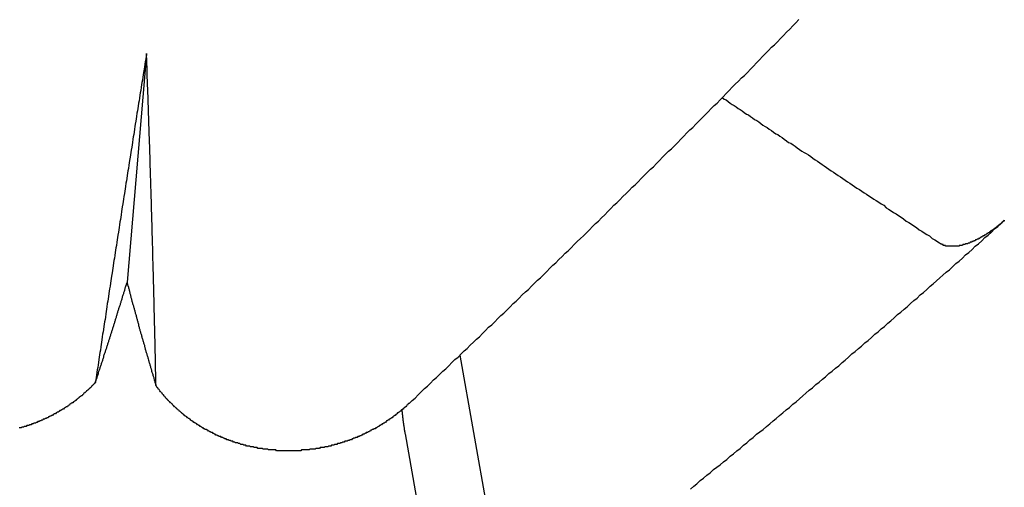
# Model space of a CAD drawing. Extents: x 1107 to 4046, y 937 to 3355.
# Tile 478 of 656: x 2210.281 to 2211.533, y 2652.162 to 2652.756. Entities that reach past the tile are written whole.
import ezdxf

# ---------------------------------------------------------------- set-up
doc = ezdxf.new("R2010")
doc.units = 0
doc.layers.add('KF_VIDA_L___C_REAR', color=7, linetype='CONTINUOUS')

# ---------------------------------------------------------------- blocks, each defined once
blk = doc.blocks.new('KF_VIDA_L___C_REAR')
at = {"layer": 'KF_VIDA_L___C_REAR'}
for p, q in [((23.463063, 963.499556), (23.438311, 963.209102)), ((23.942642, 962.659349), (23.86168, 963.116702)), ((23.917812, 962.306751), (23.792172, 963.016499))]:
    blk.add_line(p, q, dxfattribs=at)
for points in [[(23.7969, 963.055, 0), (23.8008, 963.059, 0), (23.8047, 963.062, 0), (23.8086, 963.066, 0), (23.8125, 963.07, 0), (23.8164, 963.074, 0), (23.8202, 963.077, 0), (23.8241, 963.081, 0), (23.828, 963.085, 0), (23.8319, 963.088, 0), (23.8358, 963.092, 0), (23.8397, 963.096, 0), (23.8436, 963.099, 0), (23.8475, 963.103, 0), (23.8514, 963.107, 0), (23.8553, 963.111, 0), (23.8592, 963.114, 0), (23.8631, 963.118, 0), (23.867, 963.122, 0), (23.8709, 963.125, 0), (23.8748, 963.129, 0), (23.8787, 963.133, 0), (23.8826, 963.137, 0), (23.8865, 963.14, 0), (23.8903, 963.144, 0), (23.8942, 963.148, 0), (23.8981, 963.152, 0), (23.902, 963.155, 0), (23.9059, 963.159, 0), (23.9098, 963.163, 0), (23.9137, 963.167, 0), (23.9176, 963.17, 0), (23.9215, 963.174, 0), (23.9254, 963.178, 0), (23.9292, 963.182, 0), (23.9331, 963.185, 0), (23.937, 963.189, 0), (23.9409, 963.193, 0), (23.9448, 963.197, 0), (23.9487, 963.2, 0), (23.9526, 963.204, 0), (23.9564, 963.208, 0), (23.9603, 963.212, 0), (23.9642, 963.215, 0), (23.9681, 963.219, 0), (23.972, 963.223, 0), (23.9759, 963.227, 0), (23.9798, 963.231, 0), (23.9836, 963.234, 0), (23.9875, 963.238, 0), (23.9914, 963.242, 0), (23.9953, 963.246, 0), (23.9992, 963.249, 0), (24.003, 963.253, 0), (24.0069, 963.257, 0), (24.0108, 963.261, 0), (24.0147, 963.265, 0), (24.0186, 963.268, 0), (24.0224, 963.272, 0), (24.0263, 963.276, 0), (24.0302, 963.28, 0), (24.0341, 963.284, 0), (24.0379, 963.287, 0), (24.0418, 963.291, 0), (24.0457, 963.295, 0), (24.0496, 963.299, 0), (24.0534, 963.303, 0), (24.0573, 963.307, 0), (24.0612, 963.31, 0), (24.0651, 963.314, 0), (24.0689, 963.318, 0), (24.0728, 963.322, 0), (24.0767, 963.326, 0), (24.0805, 963.33, 0), (24.0844, 963.333, 0), (24.0883, 963.337, 0), (24.0921, 963.341, 0), (24.096, 963.345, 0), (24.0999, 963.349, 0), (24.1037, 963.353, 0), (24.1076, 963.356, 0), (24.1115, 963.36, 0), (24.1153, 963.364, 0), (24.1192, 963.368, 0), (24.1231, 963.372, 0), (24.1269, 963.376, 0), (24.1308, 963.379, 0), (24.1347, 963.383, 0), (24.1385, 963.387, 0), (24.1424, 963.391, 0), (24.1462, 963.395, 0), (24.1501, 963.399, 0), (24.154, 963.403, 0), (24.1578, 963.406, 0), (24.1617, 963.41, 0), (24.1655, 963.414, 0), (24.1694, 963.418, 0), (24.1732, 963.422, 0), (24.1771, 963.426, 0), (24.1809, 963.43, 0), (24.1848, 963.434, 0), (24.1886, 963.437, 0), (24.1925, 963.441, 0), (24.1963, 963.445, 0), (24.2002, 963.449, 0), (24.204, 963.453, 0), (24.2079, 963.457, 0), (24.2117, 963.461, 0), (24.2156, 963.465, 0), (24.2194, 963.469, 0), (24.2233, 963.472, 0), (24.2271, 963.476, 0), (24.231, 963.48, 0), (24.2348, 963.484, 0), (24.2387, 963.488, 0), (24.2425, 963.492, 0), (24.2463, 963.496, 0), (24.2502, 963.5, 0), (24.254, 963.504, 0), (24.2579, 963.508, 0), (24.2617, 963.511, 0), (24.2655, 963.515, 0), (24.2694, 963.519, 0), (24.2732, 963.523, 0), (24.277, 963.527, 0), (24.2809, 963.531, 0), (24.2847, 963.535, 0), (24.2885, 963.539, 0), (24.2924, 963.543, 0)], [(23.4631, 963.5, 0), (23.4625, 963.496, 0), (23.462, 963.493, 0), (23.4615, 963.49, 0), (23.4609, 963.486, 0), (23.4604, 963.483, 0), (23.4599, 963.48, 0), (23.4594, 963.476, 0), (23.4588, 963.473, 0), (23.4583, 963.47, 0), (23.4578, 963.466, 0), (23.4572, 963.463, 0), (23.4567, 963.46, 0), (23.4562, 963.457, 0), (23.4557, 963.453, 0), (23.4551, 963.45, 0), (23.4546, 963.447, 0), (23.4541, 963.443, 0), (23.4536, 963.44, 0), (23.453, 963.437, 0), (23.4525, 963.433, 0), (23.452, 963.43, 0), (23.4515, 963.427, 0), (23.4509, 963.424, 0), (23.4504, 963.42, 0), (23.4499, 963.417, 0), (23.4494, 963.414, 0), (23.4488, 963.41, 0), (23.4483, 963.407, 0), (23.4478, 963.404, 0), (23.4473, 963.4, 0), (23.4468, 963.397, 0), (23.4462, 963.394, 0), (23.4457, 963.391, 0), (23.4452, 963.387, 0), (23.4447, 963.384, 0), (23.4442, 963.381, 0), (23.4436, 963.377, 0), (23.4431, 963.374, 0), (23.4426, 963.371, 0), (23.4421, 963.368, 0), (23.4416, 963.364, 0), (23.4411, 963.361, 0), (23.4405, 963.358, 0), (23.44, 963.354, 0), (23.4395, 963.351, 0), (23.439, 963.348, 0), (23.4385, 963.345, 0), (23.438, 963.341, 0), (23.4375, 963.338, 0), (23.4369, 963.335, 0), (23.4364, 963.331, 0), (23.4359, 963.328, 0), (23.4354, 963.325, 0), (23.4349, 963.322, 0), (23.4344, 963.318, 0), (23.4339, 963.315, 0), (23.4334, 963.312, 0), (23.4328, 963.309, 0), (23.4323, 963.305, 0), (23.4318, 963.302, 0), (23.4313, 963.299, 0), (23.4308, 963.295, 0), (23.4303, 963.292, 0), (23.4298, 963.289, 0), (23.4293, 963.286, 0), (23.4288, 963.282, 0), (23.4283, 963.279, 0), (23.4278, 963.276, 0), (23.4273, 963.273, 0), (23.4267, 963.269, 0), (23.4262, 963.266, 0), (23.4257, 963.263, 0), (23.4252, 963.26, 0), (23.4247, 963.256, 0), (23.4242, 963.253, 0), (23.4237, 963.25, 0), (23.4232, 963.247, 0), (23.4227, 963.243, 0), (23.4222, 963.24, 0), (23.4217, 963.237, 0), (23.4212, 963.234, 0), (23.4207, 963.23, 0), (23.4202, 963.227, 0), (23.4197, 963.224, 0), (23.4192, 963.221, 0), (23.4187, 963.217, 0), (23.4182, 963.214, 0), (23.4177, 963.211, 0), (23.4172, 963.208, 0), (23.4167, 963.204, 0), (23.4162, 963.201, 0), (23.4157, 963.198, 0), (23.4152, 963.195, 0), (23.4147, 963.191, 0), (23.4142, 963.188, 0), (23.4137, 963.185, 0), (23.4132, 963.182, 0), (23.4127, 963.178, 0), (23.4122, 963.175, 0), (23.4117, 963.172, 0), (23.4113, 963.169, 0), (23.4108, 963.165, 0), (23.4103, 963.162, 0), (23.4098, 963.159, 0), (23.4093, 963.156, 0), (23.4088, 963.153, 0), (23.4083, 963.149, 0), (23.4078, 963.146, 0), (23.4073, 963.143, 0), (23.4068, 963.14, 0), (23.4063, 963.136, 0), (23.4058, 963.133, 0), (23.4054, 963.13, 0), (23.4049, 963.127, 0), (23.4044, 963.123, 0), (23.4039, 963.12, 0), (23.4034, 963.117, 0), (23.4029, 963.114, 0), (23.4024, 963.111, 0), (23.4019, 963.107, 0), (23.4015, 963.104, 0), (23.401, 963.101, 0), (23.4005, 963.098, 0), (23.4, 963.095, 0), (23.3995, 963.091, 0), (23.399, 963.088, 0), (23.3985, 963.085, 0), (23.3981, 963.082, 0)], [(23.4751, 963.078, 0), (23.4751, 963.081, 0), (23.475, 963.084, 0), (23.4749, 963.087, 0), (23.4749, 963.091, 0), (23.4748, 963.094, 0), (23.4747, 963.097, 0), (23.4746, 963.1, 0), (23.4746, 963.104, 0), (23.4745, 963.107, 0), (23.4744, 963.11, 0), (23.4744, 963.113, 0), (23.4743, 963.117, 0), (23.4742, 963.12, 0), (23.4741, 963.123, 0), (23.4741, 963.126, 0), (23.474, 963.13, 0), (23.4739, 963.133, 0), (23.4739, 963.136, 0), (23.4738, 963.139, 0), (23.4737, 963.143, 0), (23.4736, 963.146, 0), (23.4736, 963.149, 0), (23.4735, 963.152, 0), (23.4734, 963.156, 0), (23.4733, 963.159, 0), (23.4732, 963.162, 0), (23.4732, 963.165, 0), (23.4731, 963.169, 0), (23.473, 963.172, 0), (23.4729, 963.175, 0), (23.4728, 963.179, 0), (23.4728, 963.182, 0), (23.4727, 963.185, 0), (23.4726, 963.188, 0), (23.4725, 963.192, 0), (23.4724, 963.195, 0), (23.4724, 963.198, 0), (23.4723, 963.201, 0), (23.4722, 963.205, 0), (23.4721, 963.208, 0), (23.472, 963.211, 0), (23.4719, 963.215, 0), (23.4719, 963.218, 0), (23.4718, 963.221, 0), (23.4717, 963.224, 0), (23.4716, 963.228, 0), (23.4715, 963.231, 0), (23.4714, 963.234, 0), (23.4713, 963.238, 0), (23.4713, 963.241, 0), (23.4712, 963.244, 0), (23.4711, 963.247, 0), (23.471, 963.251, 0), (23.4709, 963.254, 0), (23.4708, 963.257, 0), (23.4707, 963.261, 0), (23.4706, 963.264, 0), (23.4705, 963.267, 0), (23.4704, 963.27, 0), (23.4703, 963.274, 0), (23.4703, 963.277, 0), (23.4702, 963.28, 0), (23.4701, 963.284, 0), (23.47, 963.287, 0), (23.4699, 963.29, 0), (23.4698, 963.293, 0), (23.4697, 963.297, 0), (23.4696, 963.3, 0), (23.4695, 963.303, 0), (23.4694, 963.307, 0), (23.4693, 963.31, 0), (23.4692, 963.313, 0), (23.4691, 963.317, 0), (23.469, 963.32, 0), (23.4689, 963.323, 0), (23.4688, 963.326, 0), (23.4687, 963.33, 0), (23.4686, 963.333, 0), (23.4685, 963.336, 0), (23.4684, 963.34, 0), (23.4683, 963.343, 0), (23.4682, 963.346, 0), (23.4681, 963.35, 0), (23.468, 963.353, 0), (23.4679, 963.356, 0), (23.4678, 963.36, 0), (23.4677, 963.363, 0), (23.4676, 963.366, 0), (23.4675, 963.37, 0), (23.4674, 963.373, 0), (23.4673, 963.376, 0), (23.4672, 963.38, 0), (23.4671, 963.383, 0), (23.467, 963.386, 0), (23.4668, 963.389, 0), (23.4667, 963.393, 0), (23.4666, 963.396, 0), (23.4665, 963.399, 0), (23.4664, 963.403, 0), (23.4663, 963.406, 0), (23.4662, 963.409, 0), (23.4661, 963.413, 0), (23.466, 963.416, 0), (23.4659, 963.419, 0), (23.4657, 963.423, 0), (23.4656, 963.426, 0), (23.4655, 963.429, 0), (23.4654, 963.433, 0), (23.4653, 963.436, 0), (23.4652, 963.439, 0), (23.4651, 963.443, 0), (23.465, 963.446, 0), (23.4648, 963.449, 0), (23.4647, 963.453, 0), (23.4646, 963.456, 0), (23.4645, 963.459, 0), (23.4644, 963.463, 0), (23.4643, 963.466, 0), (23.4641, 963.469, 0), (23.464, 963.473, 0), (23.4639, 963.476, 0), (23.4638, 963.479, 0), (23.4637, 963.483, 0), (23.4635, 963.486, 0), (23.4634, 963.49, 0), (23.4633, 963.493, 0), (23.4632, 963.496, 0), (23.4631, 963.5, 0)], [(24.1951, 963.444, 0), (24.1976, 963.442, 0), (24.2001, 963.441, 0), (24.2026, 963.439, 0), (24.2052, 963.437, 0), (24.2077, 963.435, 0), (24.2103, 963.434, 0), (24.2129, 963.432, 0), (24.2154, 963.43, 0), (24.218, 963.429, 0), (24.2206, 963.427, 0), (24.2232, 963.425, 0), (24.2258, 963.423, 0), (24.2284, 963.422, 0), (24.231, 963.42, 0), (24.2337, 963.418, 0), (24.2363, 963.416, 0), (24.2389, 963.415, 0), (24.2416, 963.413, 0), (24.2442, 963.411, 0), (24.2469, 963.409, 0), (24.2496, 963.407, 0), (24.2523, 963.406, 0), (24.255, 963.404, 0), (24.2577, 963.402, 0), (24.2604, 963.4, 0), (24.2631, 963.398, 0), (24.2658, 963.397, 0), (24.2685, 963.395, 0), (24.2713, 963.393, 0), (24.274, 963.391, 0), (24.2768, 963.389, 0), (24.2795, 963.387, 0), (24.2823, 963.386, 0), (24.2851, 963.384, 0), (24.2879, 963.382, 0), (24.2906, 963.38, 0), (24.2935, 963.378, 0), (24.2963, 963.376, 0), (24.2991, 963.374, 0), (24.3019, 963.373, 0), (24.3048, 963.371, 0), (24.3076, 963.369, 0), (24.3105, 963.367, 0), (24.3133, 963.365, 0), (24.3162, 963.363, 0), (24.3191, 963.361, 0), (24.322, 963.359, 0), (24.3249, 963.357, 0), (24.3278, 963.355, 0), (24.3307, 963.353, 0), (24.3336, 963.351, 0), (24.3366, 963.349, 0), (24.3395, 963.347, 0), (24.3425, 963.345, 0), (24.3454, 963.343, 0), (24.3484, 963.341, 0), (24.3514, 963.339, 0), (24.3544, 963.337, 0), (24.3574, 963.335, 0), (24.3604, 963.333, 0), (24.3634, 963.331, 0), (24.3664, 963.329, 0), (24.3695, 963.327, 0), (24.3725, 963.325, 0), (24.3756, 963.323, 0), (24.3786, 963.321, 0), (24.3817, 963.319, 0), (24.3848, 963.317, 0), (24.3879, 963.315, 0), (24.391, 963.313, 0), (24.3941, 963.311, 0), (24.3972, 963.309, 0), (24.4004, 963.307, 0), (24.4035, 963.304, 0), (24.4067, 963.302, 0), (24.4099, 963.3, 0), (24.413, 963.298, 0), (24.4162, 963.296, 0), (24.4194, 963.294, 0), (24.4226, 963.292, 0), (24.4258, 963.29, 0), (24.4291, 963.287, 0), (24.4323, 963.285, 0), (24.4356, 963.283, 0), (24.4388, 963.281, 0), (24.4421, 963.279, 0), (24.4454, 963.276, 0), (24.4487, 963.274, 0), (24.452, 963.272, 0), (24.4553, 963.27, 0), (24.4586, 963.268, 0), (24.462, 963.265, 0), (24.4653, 963.263, 0), (24.4687, 963.261, 0), (24.472, 963.259, 0)], [(24.1546, 962.946, 0), (24.1588, 962.95, 0), (24.163, 962.953, 0), (24.1672, 962.957, 0), (24.1715, 962.96, 0), (24.1757, 962.964, 0), (24.1799, 962.967, 0), (24.1841, 962.971, 0), (24.1883, 962.974, 0), (24.1925, 962.977, 0), (24.1967, 962.981, 0), (24.2009, 962.984, 0), (24.2052, 962.988, 0), (24.2094, 962.991, 0), (24.2136, 962.995, 0), (24.2178, 962.998, 0), (24.222, 963.002, 0), (24.2262, 963.005, 0), (24.2304, 963.009, 0), (24.2346, 963.012, 0), (24.2388, 963.016, 0), (24.243, 963.019, 0), (24.2472, 963.022, 0), (24.2514, 963.026, 0), (24.2555, 963.029, 0), (24.2597, 963.033, 0), (24.2639, 963.036, 0), (24.2681, 963.04, 0), (24.2723, 963.043, 0), (24.2765, 963.047, 0), (24.2807, 963.05, 0), (24.2849, 963.054, 0), (24.289, 963.057, 0), (24.2932, 963.061, 0), (24.2974, 963.065, 0), (24.3016, 963.068, 0), (24.3058, 963.072, 0), (24.3099, 963.075, 0), (24.3141, 963.079, 0), (24.3183, 963.082, 0), (24.3225, 963.086, 0), (24.3266, 963.089, 0), (24.3308, 963.093, 0), (24.335, 963.096, 0), (24.3391, 963.1, 0), (24.3433, 963.103, 0), (24.3475, 963.107, 0), (24.3516, 963.11, 0), (24.3558, 963.114, 0), (24.3599, 963.118, 0), (24.3641, 963.121, 0), (24.3682, 963.125, 0), (24.3724, 963.128, 0), (24.3766, 963.132, 0), (24.3807, 963.135, 0), (24.3849, 963.139, 0), (24.389, 963.143, 0), (24.3932, 963.146, 0), (24.3973, 963.15, 0), (24.4014, 963.153, 0), (24.4056, 963.157, 0), (24.4097, 963.16, 0), (24.4139, 963.164, 0), (24.418, 963.168, 0), (24.4222, 963.171, 0), (24.4263, 963.175, 0), (24.4304, 963.178, 0), (24.4346, 963.182, 0), (24.4387, 963.186, 0), (24.4428, 963.189, 0), (24.4469, 963.193, 0), (24.4511, 963.196, 0), (24.4552, 963.2, 0), (24.4593, 963.204, 0), (24.4634, 963.207, 0), (24.4676, 963.211, 0), (24.4717, 963.215, 0), (24.4758, 963.218, 0), (24.4799, 963.222, 0), (24.484, 963.225, 0), (24.4882, 963.229, 0), (24.4923, 963.233, 0), (24.4964, 963.236, 0), (24.5005, 963.24, 0), (24.5046, 963.244, 0), (24.5087, 963.247, 0), (24.5128, 963.251, 0), (24.5169, 963.255, 0), (24.521, 963.258, 0), (24.5251, 963.262, 0), (24.5292, 963.266, 0), (24.5333, 963.269, 0), (24.5374, 963.273, 0), (24.5415, 963.277, 0), (24.5456, 963.28, 0), (24.5497, 963.284, 0), (24.5538, 963.288, 0)], [(24.5538, 963.288, 0), (24.5535, 963.287, 0), (24.5532, 963.287, 0), (24.5529, 963.287, 0), (24.5526, 963.287, 0), (24.5523, 963.286, 0), (24.5521, 963.286, 0), (24.5518, 963.286, 0), (24.5515, 963.286, 0), (24.5512, 963.285, 0), (24.5509, 963.285, 0), (24.5506, 963.285, 0), (24.5503, 963.285, 0), (24.55, 963.284, 0), (24.5497, 963.284, 0), (24.5495, 963.284, 0), (24.5492, 963.284, 0), (24.5489, 963.283, 0), (24.5486, 963.283, 0), (24.5483, 963.283, 0), (24.548, 963.283, 0), (24.5477, 963.282, 0), (24.5474, 963.282, 0), (24.5471, 963.282, 0), (24.5468, 963.282, 0), (24.5465, 963.281, 0), (24.5462, 963.281, 0), (24.5459, 963.281, 0), (24.5456, 963.281, 0), (24.5453, 963.28, 0), (24.545, 963.28, 0), (24.5448, 963.28, 0), (24.5445, 963.28, 0), (24.5442, 963.28, 0), (24.5439, 963.279, 0), (24.5436, 963.279, 0), (24.5433, 963.279, 0), (24.543, 963.279, 0), (24.5427, 963.278, 0), (24.5424, 963.278, 0), (24.5421, 963.278, 0), (24.5418, 963.278, 0), (24.5415, 963.277, 0), (24.5412, 963.277, 0), (24.5409, 963.277, 0), (24.5406, 963.277, 0), (24.5403, 963.277, 0), (24.5401, 963.276, 0), (24.5398, 963.276, 0), (24.5395, 963.276, 0), (24.5392, 963.276, 0), (24.5389, 963.276, 0), (24.5386, 963.275, 0), (24.5383, 963.275, 0), (24.538, 963.275, 0), (24.5377, 963.275, 0), (24.5375, 963.275, 0), (24.5372, 963.274, 0), (24.5369, 963.274, 0), (24.5366, 963.274, 0), (24.5363, 963.274, 0), (24.536, 963.274, 0), (24.5358, 963.273, 0), (24.5355, 963.273, 0), (24.5352, 963.273, 0), (24.5349, 963.273, 0), (24.5347, 963.273, 0), (24.5344, 963.272, 0), (24.5341, 963.272, 0), (24.5338, 963.272, 0), (24.5335, 963.272, 0), (24.5332, 963.272, 0), (24.533, 963.271, 0), (24.5327, 963.271, 0), (24.5324, 963.271, 0), (24.5321, 963.271, 0), (24.5318, 963.271, 0), (24.5315, 963.271, 0), (24.5312, 963.27, 0), (24.5309, 963.27, 0), (24.5306, 963.27, 0), (24.5303, 963.27, 0), (24.5301, 963.27, 0), (24.5298, 963.269, 0), (24.5295, 963.269, 0), (24.5292, 963.269, 0), (24.5289, 963.269, 0), (24.5286, 963.269, 0), (24.5283, 963.269, 0), (24.528, 963.268, 0), (24.5277, 963.268, 0), (24.5274, 963.268, 0), (24.5271, 963.268, 0), (24.5268, 963.268, 0), (24.5265, 963.268, 0), (24.5262, 963.267, 0), (24.5259, 963.267, 0), (24.5256, 963.267, 0), (24.5253, 963.267, 0), (24.525, 963.267, 0), (24.5247, 963.267, 0), (24.5244, 963.266, 0), (24.5241, 963.266, 0), (24.5238, 963.266, 0), (24.5235, 963.266, 0), (24.5232, 963.266, 0), (24.5229, 963.266, 0), (24.5226, 963.265, 0), (24.5223, 963.265, 0), (24.522, 963.265, 0), (24.5217, 963.265, 0), (24.5214, 963.265, 0), (24.5211, 963.265, 0), (24.5208, 963.264, 0), (24.5205, 963.264, 0), (24.5202, 963.264, 0), (24.5199, 963.264, 0), (24.5196, 963.264, 0), (24.5193, 963.264, 0), (24.519, 963.263, 0), (24.5187, 963.263, 0), (24.5184, 963.263, 0), (24.5181, 963.263, 0), (24.5178, 963.263, 0), (24.5175, 963.263, 0), (24.5172, 963.263, 0), (24.5169, 963.262, 0), (24.5166, 963.262, 0), (24.5163, 963.262, 0), (24.516, 963.262, 0), (24.5157, 963.262, 0), (24.5154, 963.262, 0), (24.5152, 963.262, 0), (24.5149, 963.262, 0), (24.5146, 963.261, 0), (24.5143, 963.261, 0), (24.514, 963.261, 0), (24.5137, 963.261, 0), (24.5134, 963.261, 0), (24.5131, 963.261, 0), (24.5129, 963.261, 0), (24.5126, 963.261, 0), (24.5123, 963.26, 0), (24.512, 963.26, 0), (24.5117, 963.26, 0), (24.5115, 963.26, 0), (24.5112, 963.26, 0), (24.5109, 963.26, 0), (24.5106, 963.26, 0), (24.5104, 963.26, 0), (24.5101, 963.259, 0), (24.5098, 963.259, 0), (24.5096, 963.259, 0), (24.5093, 963.259, 0), (24.509, 963.259, 0), (24.5088, 963.259, 0), (24.5085, 963.259, 0), (24.5082, 963.259, 0), (24.508, 963.259, 0), (24.5077, 963.259, 0), (24.5074, 963.258, 0), (24.5072, 963.258, 0), (24.5069, 963.258, 0), (24.5066, 963.258, 0), (24.5064, 963.258, 0), (24.5061, 963.258, 0), (24.5058, 963.258, 0), (24.5056, 963.258, 0), (24.5053, 963.258, 0), (24.505, 963.258, 0), (24.5048, 963.258, 0), (24.5045, 963.258, 0), (24.5042, 963.257, 0), (24.504, 963.257, 0), (24.5037, 963.257, 0), (24.5034, 963.257, 0), (24.5031, 963.257, 0), (24.5029, 963.257, 0), (24.5026, 963.257, 0), (24.5023, 963.257, 0), (24.5021, 963.257, 0), (24.5018, 963.257, 0), (24.5015, 963.257, 0), (24.5013, 963.257, 0), (24.501, 963.257, 0), (24.5007, 963.256, 0), (24.5004, 963.256, 0), (24.5002, 963.256, 0), (24.4999, 963.256, 0), (24.4996, 963.256, 0), (24.4994, 963.256, 0), (24.4991, 963.256, 0), (24.4988, 963.256, 0), (24.4986, 963.256, 0), (24.4983, 963.256, 0), (24.498, 963.256, 0), (24.4978, 963.256, 0), (24.4975, 963.256, 0), (24.4973, 963.256, 0), (24.497, 963.256, 0), (24.4967, 963.256, 0), (24.4965, 963.256, 0), (24.4962, 963.255, 0), (24.4959, 963.255, 0), (24.4957, 963.255, 0), (24.4954, 963.255, 0), (24.4952, 963.255, 0), (24.4949, 963.255, 0), (24.4946, 963.255, 0), (24.4944, 963.255, 0), (24.4941, 963.255, 0), (24.4939, 963.255, 0), (24.4936, 963.255, 0), (24.4934, 963.255, 0), (24.4931, 963.255, 0), (24.4929, 963.255, 0), (24.4926, 963.255, 0), (24.4924, 963.255, 0), (24.4921, 963.255, 0), (24.4919, 963.255, 0), (24.4916, 963.255, 0), (24.4914, 963.255, 0), (24.4911, 963.255, 0), (24.4909, 963.255, 0), (24.4907, 963.255, 0), (24.4904, 963.255, 0), (24.4902, 963.255, 0), (24.4899, 963.255, 0), (24.4897, 963.255, 0), (24.4895, 963.255, 0), (24.4892, 963.255, 0), (24.489, 963.255, 0), (24.4888, 963.255, 0), (24.4885, 963.255, 0), (24.4883, 963.255, 0), (24.4881, 963.255, 0), (24.4879, 963.255, 0), (24.4876, 963.255, 0), (24.4874, 963.255, 0), (24.4872, 963.255, 0), (24.487, 963.255, 0), (24.4868, 963.255, 0), (24.4865, 963.255, 0), (24.4863, 963.255, 0), (24.4861, 963.255, 0), (24.4859, 963.255, 0), (24.4857, 963.255, 0), (24.4855, 963.255, 0), (24.4853, 963.255, 0), (24.4851, 963.255, 0), (24.4849, 963.255, 0), (24.4847, 963.255, 0), (24.4844, 963.255, 0), (24.4842, 963.255, 0), (24.484, 963.255, 0), (24.4838, 963.255, 0), (24.4836, 963.255, 0), (24.4834, 963.255, 0), (24.4832, 963.255, 0), (24.483, 963.255, 0), (24.4828, 963.255, 0), (24.4826, 963.255, 0), (24.4824, 963.255, 0), (24.4822, 963.255, 0), (24.482, 963.255, 0), (24.4818, 963.255, 0), (24.4816, 963.255, 0), (24.4814, 963.255, 0), (24.4812, 963.255, 0), (24.481, 963.255, 0), (24.4808, 963.255, 0), (24.4806, 963.255, 0), (24.4804, 963.255, 0), (24.4802, 963.255, 0), (24.48, 963.255, 0), (24.4798, 963.255, 0), (24.4796, 963.255, 0), (24.4794, 963.255, 0), (24.4792, 963.255, 0), (24.479, 963.256, 0), (24.4788, 963.256, 0), (24.4786, 963.256, 0), (24.4784, 963.256, 0), (24.4782, 963.256, 0), (24.478, 963.256, 0), (24.4778, 963.256, 0), (24.4776, 963.256, 0), (24.4774, 963.256, 0), (24.4773, 963.256, 0), (24.4771, 963.256, 0), (24.4769, 963.256, 0), (24.4767, 963.256, 0), (24.4765, 963.256, 0), (24.4763, 963.256, 0), (24.4762, 963.256, 0), (24.476, 963.257, 0), (24.4758, 963.257, 0), (24.4756, 963.257, 0), (24.4754, 963.257, 0), (24.4753, 963.257, 0), (24.4751, 963.257, 0), (24.4749, 963.257, 0), (24.4747, 963.257, 0), (24.4746, 963.257, 0), (24.4744, 963.257, 0), (24.4742, 963.257, 0), (24.4741, 963.257, 0), (24.4739, 963.257, 0), (24.4737, 963.258, 0), (24.4736, 963.258, 0), (24.4734, 963.258, 0), (24.4733, 963.258, 0), (24.4731, 963.258, 0), (24.4729, 963.258, 0), (24.4728, 963.258, 0), (24.4726, 963.258, 0), (24.4725, 963.258, 0), (24.4723, 963.258, 0), (24.4722, 963.258, 0), (24.472, 963.259, 0)], [(23.3981, 963.082, 0), (23.3984, 963.083, 0), (23.3988, 963.084, 0), (23.3991, 963.085, 0), (23.3995, 963.086, 0), (23.3998, 963.087, 0), (23.4002, 963.088, 0), (23.4005, 963.089, 0), (23.4009, 963.09, 0), (23.4012, 963.091, 0), (23.4015, 963.092, 0), (23.4019, 963.093, 0), (23.4022, 963.094, 0), (23.4026, 963.096, 0), (23.4029, 963.097, 0), (23.4033, 963.098, 0), (23.4036, 963.099, 0), (23.404, 963.1, 0), (23.4043, 963.101, 0), (23.4046, 963.102, 0), (23.405, 963.103, 0), (23.4053, 963.104, 0), (23.4057, 963.105, 0), (23.406, 963.106, 0), (23.4063, 963.107, 0), (23.4067, 963.108, 0), (23.407, 963.109, 0), (23.4074, 963.11, 0), (23.4077, 963.111, 0), (23.408, 963.112, 0), (23.4084, 963.113, 0), (23.4087, 963.114, 0), (23.409, 963.116, 0), (23.4094, 963.117, 0), (23.4097, 963.118, 0), (23.41, 963.119, 0), (23.4104, 963.12, 0), (23.4107, 963.121, 0), (23.411, 963.122, 0), (23.4114, 963.123, 0), (23.4117, 963.124, 0), (23.412, 963.125, 0), (23.4124, 963.126, 0), (23.4127, 963.127, 0), (23.413, 963.128, 0), (23.4133, 963.129, 0), (23.4137, 963.13, 0), (23.414, 963.131, 0), (23.4143, 963.132, 0), (23.4146, 963.133, 0), (23.415, 963.134, 0), (23.4153, 963.135, 0), (23.4156, 963.136, 0), (23.4159, 963.137, 0), (23.4163, 963.138, 0), (23.4166, 963.139, 0), (23.4169, 963.14, 0), (23.4172, 963.141, 0), (23.4175, 963.142, 0), (23.4179, 963.143, 0), (23.4182, 963.144, 0), (23.4185, 963.145, 0), (23.4188, 963.146, 0), (23.4191, 963.147, 0), (23.4194, 963.148, 0), (23.4198, 963.149, 0), (23.4201, 963.15, 0), (23.4204, 963.151, 0), (23.4207, 963.152, 0), (23.421, 963.153, 0), (23.4213, 963.154, 0), (23.4216, 963.155, 0), (23.4219, 963.156, 0), (23.4223, 963.157, 0), (23.4226, 963.158, 0), (23.4229, 963.159, 0), (23.4232, 963.16, 0), (23.4235, 963.161, 0), (23.4238, 963.162, 0), (23.4241, 963.163, 0), (23.4244, 963.164, 0), (23.4247, 963.165, 0), (23.425, 963.166, 0), (23.4253, 963.167, 0), (23.4256, 963.168, 0), (23.4259, 963.169, 0), (23.4262, 963.17, 0), (23.4265, 963.171, 0), (23.4268, 963.172, 0), (23.4271, 963.173, 0), (23.4274, 963.174, 0), (23.4277, 963.175, 0), (23.428, 963.176, 0), (23.4283, 963.177, 0), (23.4286, 963.178, 0), (23.4289, 963.178, 0), (23.4292, 963.179, 0), (23.4295, 963.18, 0), (23.4298, 963.181, 0), (23.4301, 963.182, 0), (23.4304, 963.183, 0), (23.4307, 963.184, 0), (23.431, 963.185, 0), (23.4313, 963.186, 0), (23.4316, 963.187, 0), (23.4319, 963.188, 0), (23.4321, 963.189, 0), (23.4324, 963.19, 0), (23.4327, 963.191, 0), (23.433, 963.192, 0), (23.4333, 963.193, 0), (23.4336, 963.194, 0), (23.4339, 963.194, 0), (23.4341, 963.195, 0), (23.4344, 963.196, 0), (23.4347, 963.197, 0), (23.435, 963.198, 0), (23.4353, 963.199, 0), (23.4355, 963.2, 0), (23.4358, 963.201, 0), (23.4361, 963.202, 0), (23.4364, 963.203, 0), (23.4367, 963.204, 0), (23.4369, 963.205, 0), (23.4372, 963.205, 0), (23.4375, 963.206, 0), (23.4378, 963.207, 0), (23.438, 963.208, 0), (23.4383, 963.209, 0)], [(23.4383, 963.209, 0), (23.4386, 963.208, 0), (23.4388, 963.207, 0), (23.439, 963.206, 0), (23.4393, 963.205, 0), (23.4395, 963.204, 0), (23.4398, 963.204, 0), (23.44, 963.203, 0), (23.4403, 963.202, 0), (23.4405, 963.201, 0), (23.4408, 963.2, 0), (23.441, 963.199, 0), (23.4413, 963.198, 0), (23.4415, 963.197, 0), (23.4418, 963.196, 0), (23.442, 963.195, 0), (23.4423, 963.194, 0), (23.4425, 963.193, 0), (23.4428, 963.192, 0), (23.443, 963.191, 0), (23.4433, 963.19, 0), (23.4435, 963.189, 0), (23.4438, 963.188, 0), (23.4441, 963.187, 0), (23.4443, 963.186, 0), (23.4446, 963.185, 0), (23.4448, 963.184, 0), (23.4451, 963.183, 0), (23.4454, 963.182, 0), (23.4456, 963.181, 0), (23.4459, 963.18, 0), (23.4462, 963.18, 0), (23.4464, 963.179, 0), (23.4467, 963.178, 0), (23.447, 963.177, 0), (23.4472, 963.176, 0), (23.4475, 963.175, 0), (23.4478, 963.174, 0), (23.448, 963.173, 0), (23.4483, 963.172, 0), (23.4486, 963.171, 0), (23.4488, 963.17, 0), (23.4491, 963.169, 0), (23.4494, 963.168, 0), (23.4497, 963.167, 0), (23.4499, 963.166, 0), (23.4502, 963.165, 0), (23.4505, 963.164, 0), (23.4508, 963.163, 0), (23.451, 963.162, 0), (23.4513, 963.161, 0), (23.4516, 963.16, 0), (23.4519, 963.159, 0), (23.4522, 963.158, 0), (23.4524, 963.157, 0), (23.4527, 963.156, 0), (23.453, 963.154, 0), (23.4533, 963.153, 0), (23.4536, 963.152, 0), (23.4539, 963.151, 0), (23.4541, 963.15, 0), (23.4544, 963.149, 0), (23.4547, 963.148, 0), (23.455, 963.147, 0), (23.4553, 963.146, 0), (23.4556, 963.145, 0), (23.4559, 963.144, 0), (23.4562, 963.143, 0), (23.4565, 963.142, 0), (23.4568, 963.141, 0), (23.457, 963.14, 0), (23.4573, 963.139, 0), (23.4576, 963.138, 0), (23.4579, 963.137, 0), (23.4582, 963.136, 0), (23.4585, 963.135, 0), (23.4588, 963.134, 0), (23.4591, 963.133, 0), (23.4594, 963.132, 0), (23.4597, 963.131, 0), (23.46, 963.13, 0), (23.4603, 963.129, 0), (23.4606, 963.128, 0), (23.4609, 963.126, 0), (23.4612, 963.125, 0), (23.4615, 963.124, 0), (23.4618, 963.123, 0), (23.4621, 963.122, 0), (23.4624, 963.121, 0), (23.4627, 963.12, 0), (23.463, 963.119, 0), (23.4633, 963.118, 0), (23.4636, 963.117, 0), (23.464, 963.116, 0), (23.4643, 963.115, 0), (23.4646, 963.114, 0), (23.4649, 963.113, 0), (23.4652, 963.112, 0), (23.4655, 963.11, 0), (23.4658, 963.109, 0), (23.4661, 963.108, 0), (23.4664, 963.107, 0), (23.4668, 963.106, 0), (23.4671, 963.105, 0), (23.4674, 963.104, 0), (23.4677, 963.103, 0), (23.468, 963.102, 0), (23.4683, 963.101, 0), (23.4687, 963.1, 0), (23.469, 963.099, 0), (23.4693, 963.097, 0), (23.4696, 963.096, 0), (23.4699, 963.095, 0), (23.4702, 963.094, 0), (23.4706, 963.093, 0), (23.4709, 963.092, 0), (23.4712, 963.091, 0), (23.4715, 963.09, 0), (23.4719, 963.089, 0), (23.4722, 963.088, 0), (23.4725, 963.087, 0), (23.4728, 963.085, 0), (23.4732, 963.084, 0), (23.4735, 963.083, 0), (23.4738, 963.082, 0), (23.4741, 963.081, 0), (23.4745, 963.08, 0), (23.4748, 963.079, 0), (23.4751, 963.078, 0)], [(23.3981, 963.082, 0), (23.3975, 963.081, 0), (23.397, 963.081, 0), (23.3964, 963.08, 0), (23.3959, 963.079, 0), (23.3953, 963.079, 0), (23.3948, 963.078, 0), (23.3942, 963.078, 0), (23.3937, 963.077, 0), (23.3931, 963.077, 0), (23.3926, 963.076, 0), (23.392, 963.075, 0), (23.3915, 963.075, 0), (23.3909, 963.074, 0), (23.3903, 963.074, 0), (23.3898, 963.073, 0), (23.3892, 963.073, 0), (23.3886, 963.072, 0), (23.3881, 963.072, 0), (23.3875, 963.071, 0), (23.3869, 963.071, 0), (23.3863, 963.07, 0), (23.3858, 963.07, 0), (23.3852, 963.069, 0), (23.3846, 963.069, 0), (23.384, 963.068, 0), (23.3834, 963.068, 0), (23.3828, 963.067, 0), (23.3823, 963.066, 0), (23.3817, 963.066, 0), (23.3811, 963.065, 0), (23.3805, 963.065, 0), (23.3799, 963.065, 0), (23.3793, 963.064, 0), (23.3787, 963.064, 0), (23.3781, 963.063, 0), (23.3775, 963.063, 0), (23.3769, 963.062, 0), (23.3763, 963.062, 0), (23.3757, 963.061, 0), (23.3751, 963.061, 0), (23.3745, 963.06, 0), (23.3739, 963.06, 0), (23.3733, 963.059, 0), (23.3727, 963.059, 0), (23.372, 963.058, 0), (23.3714, 963.058, 0), (23.3708, 963.057, 0), (23.3702, 963.057, 0), (23.3695, 963.056, 0), (23.3689, 963.056, 0), (23.3682, 963.056, 0), (23.3676, 963.055, 0), (23.367, 963.055, 0), (23.3663, 963.054, 0), (23.3657, 963.054, 0), (23.365, 963.053, 0), (23.3644, 963.053, 0), (23.3637, 963.052, 0), (23.3631, 963.052, 0), (23.3624, 963.051, 0), (23.3617, 963.051, 0), (23.3611, 963.051, 0), (23.3604, 963.05, 0), (23.3597, 963.05, 0), (23.3591, 963.049, 0), (23.3584, 963.049, 0), (23.3577, 963.048, 0), (23.357, 963.048, 0), (23.3563, 963.048, 0), (23.3556, 963.047, 0), (23.355, 963.047, 0), (23.3543, 963.046, 0), (23.3536, 963.046, 0), (23.3529, 963.046, 0), (23.3522, 963.045, 0), (23.3515, 963.045, 0), (23.3508, 963.044, 0), (23.3501, 963.044, 0), (23.3494, 963.044, 0), (23.3487, 963.043, 0), (23.348, 963.043, 0), (23.3472, 963.042, 0), (23.3465, 963.042, 0), (23.3458, 963.042, 0), (23.3451, 963.041, 0), (23.3444, 963.041, 0), (23.3437, 963.04, 0), (23.3429, 963.04, 0), (23.3422, 963.04, 0), (23.3415, 963.039, 0), (23.3407, 963.039, 0), (23.34, 963.039, 0), (23.3393, 963.038, 0), (23.3385, 963.038, 0), (23.3378, 963.037, 0), (23.3371, 963.037, 0), (23.3363, 963.037, 0), (23.3356, 963.036, 0), (23.3348, 963.036, 0), (23.3341, 963.036, 0), (23.3333, 963.035, 0), (23.3326, 963.035, 0), (23.3318, 963.035, 0), (23.3311, 963.034, 0), (23.3303, 963.034, 0), (23.3296, 963.034, 0), (23.3288, 963.033, 0), (23.328, 963.033, 0), (23.3273, 963.033, 0), (23.3265, 963.032, 0), (23.3258, 963.032, 0), (23.325, 963.032, 0), (23.3242, 963.031, 0), (23.3234, 963.031, 0), (23.3227, 963.031, 0), (23.3219, 963.03, 0), (23.3211, 963.03, 0), (23.3204, 963.03, 0), (23.3196, 963.03, 0), (23.3188, 963.029, 0), (23.318, 963.029, 0), (23.3172, 963.029, 0), (23.3164, 963.028, 0), (23.3157, 963.028, 0), (23.3149, 963.028, 0), (23.3141, 963.028, 0), (23.3133, 963.027, 0), (23.3125, 963.027, 0), (23.3117, 963.027, 0), (23.3109, 963.027, 0), (23.3101, 963.026, 0), (23.3093, 963.026, 0), (23.3085, 963.026, 0), (23.3077, 963.026, 0), (23.3069, 963.025, 0), (23.3061, 963.025, 0), (23.3053, 963.025, 0), (23.3045, 963.025, 0), (23.3037, 963.024, 0), (23.3029, 963.024, 0), (23.3021, 963.024, 0), (23.3013, 963.024, 0)], [(23.7969, 963.055, 0), (23.7962, 963.055, 0), (23.7955, 963.054, 0), (23.7949, 963.053, 0), (23.7942, 963.053, 0), (23.7935, 963.052, 0), (23.7929, 963.051, 0), (23.7922, 963.051, 0), (23.7915, 963.05, 0), (23.7908, 963.05, 0), (23.7901, 963.049, 0), (23.7894, 963.048, 0), (23.7887, 963.048, 0), (23.788, 963.047, 0), (23.7873, 963.047, 0), (23.7866, 963.046, 0), (23.7859, 963.045, 0), (23.7851, 963.045, 0), (23.7844, 963.044, 0), (23.7837, 963.044, 0), (23.783, 963.043, 0), (23.7822, 963.043, 0), (23.7815, 963.042, 0), (23.7807, 963.041, 0), (23.78, 963.041, 0), (23.7792, 963.04, 0), (23.7785, 963.04, 0), (23.7777, 963.039, 0), (23.777, 963.039, 0), (23.7762, 963.038, 0), (23.7755, 963.037, 0), (23.7747, 963.037, 0), (23.7739, 963.036, 0), (23.7731, 963.036, 0), (23.7724, 963.035, 0), (23.7716, 963.035, 0), (23.7708, 963.034, 0), (23.77, 963.034, 0), (23.7692, 963.033, 0), (23.7684, 963.033, 0), (23.7676, 963.032, 0), (23.7668, 963.031, 0), (23.766, 963.031, 0), (23.7652, 963.03, 0), (23.7644, 963.03, 0), (23.7636, 963.029, 0), (23.7628, 963.029, 0), (23.762, 963.028, 0), (23.7612, 963.028, 0), (23.7603, 963.027, 0), (23.7595, 963.027, 0), (23.7587, 963.026, 0), (23.7578, 963.026, 0), (23.757, 963.025, 0), (23.7562, 963.025, 0), (23.7553, 963.024, 0), (23.7545, 963.024, 0), (23.7537, 963.023, 0), (23.7528, 963.023, 0), (23.752, 963.023, 0), (23.7511, 963.022, 0), (23.7502, 963.022, 0), (23.7494, 963.021, 0), (23.7485, 963.021, 0), (23.7477, 963.02, 0), (23.7468, 963.02, 0), (23.7459, 963.019, 0), (23.7451, 963.019, 0), (23.7442, 963.018, 0), (23.7433, 963.018, 0), (23.7424, 963.018, 0), (23.7416, 963.017, 0), (23.7407, 963.017, 0), (23.7398, 963.016, 0), (23.7389, 963.016, 0), (23.738, 963.016, 0), (23.7371, 963.015, 0), (23.7363, 963.015, 0), (23.7354, 963.014, 0), (23.7345, 963.014, 0), (23.7336, 963.013, 0), (23.7327, 963.013, 0), (23.7318, 963.013, 0), (23.7309, 963.012, 0), (23.73, 963.012, 0), (23.7291, 963.012, 0), (23.7281, 963.011, 0), (23.7272, 963.011, 0), (23.7263, 963.011, 0), (23.7254, 963.01, 0), (23.7245, 963.01, 0), (23.7236, 963.009, 0), (23.7227, 963.009, 0), (23.7217, 963.009, 0), (23.7208, 963.008, 0), (23.7199, 963.008, 0), (23.719, 963.008, 0), (23.718, 963.007, 0), (23.7171, 963.007, 0), (23.7162, 963.007, 0), (23.7152, 963.007, 0), (23.7143, 963.006, 0), (23.7134, 963.006, 0), (23.7124, 963.006, 0), (23.7115, 963.005, 0), (23.7106, 963.005, 0), (23.7096, 963.005, 0), (23.7087, 963.004, 0), (23.7078, 963.004, 0), (23.7068, 963.004, 0), (23.7059, 963.004, 0), (23.7049, 963.003, 0), (23.704, 963.003, 0), (23.703, 963.003, 0), (23.7021, 963.003, 0), (23.7012, 963.002, 0), (23.7002, 963.002, 0), (23.6993, 963.002, 0), (23.6983, 963.002, 0), (23.6974, 963.001, 0), (23.6964, 963.001, 0), (23.6955, 963.001, 0), (23.6945, 963.001, 0), (23.6936, 963, 0), (23.6926, 963, 0), (23.6917, 963, 0), (23.6907, 963, 0), (23.6898, 963, 0), (23.6888, 962.999, 0), (23.6879, 962.999, 0), (23.6869, 962.999, 0), (23.6859, 962.999, 0), (23.685, 962.999, 0), (23.684, 962.999, 0), (23.6831, 962.998, 0), (23.6821, 962.998, 0), (23.6812, 962.998, 0), (23.6802, 962.998, 0), (23.6793, 962.998, 0), (23.6783, 962.998, 0), (23.6774, 962.997, 0), (23.6764, 962.997, 0), (23.6755, 962.997, 0), (23.6745, 962.997, 0), (23.6736, 962.997, 0), (23.6726, 962.997, 0), (23.6717, 962.997, 0), (23.6707, 962.997, 0), (23.6698, 962.996, 0), (23.6688, 962.996, 0), (23.6679, 962.996, 0), (23.6669, 962.996, 0), (23.666, 962.996, 0), (23.665, 962.996, 0), (23.6641, 962.996, 0), (23.6631, 962.996, 0), (23.6622, 962.996, 0), (23.6613, 962.996, 0), (23.6603, 962.996, 0), (23.6594, 962.995, 0), (23.6584, 962.995, 0), (23.6575, 962.995, 0), (23.6566, 962.995, 0), (23.6556, 962.995, 0), (23.6547, 962.995, 0), (23.6538, 962.995, 0), (23.6528, 962.995, 0), (23.6519, 962.995, 0), (23.651, 962.995, 0), (23.65, 962.995, 0), (23.6491, 962.995, 0), (23.6482, 962.995, 0), (23.6472, 962.995, 0), (23.6463, 962.995, 0), (23.6454, 962.995, 0), (23.6445, 962.995, 0), (23.6435, 962.995, 0), (23.6426, 962.995, 0), (23.6416, 962.995, 0), (23.6407, 962.995, 0), (23.6398, 962.995, 0), (23.6388, 962.995, 0), (23.6379, 962.995, 0), (23.637, 962.995, 0), (23.636, 962.995, 0), (23.6351, 962.995, 0), (23.6341, 962.995, 0), (23.6332, 962.995, 0), (23.6322, 962.995, 0), (23.6313, 962.995, 0), (23.6303, 962.995, 0), (23.6294, 962.995, 0), (23.6284, 962.995, 0), (23.6275, 962.996, 0), (23.6265, 962.996, 0), (23.6256, 962.996, 0), (23.6246, 962.996, 0), (23.6237, 962.996, 0), (23.6227, 962.996, 0), (23.6218, 962.996, 0), (23.6208, 962.996, 0), (23.6199, 962.996, 0), (23.6189, 962.996, 0), (23.618, 962.996, 0), (23.617, 962.997, 0), (23.6161, 962.997, 0), (23.6151, 962.997, 0), (23.6142, 962.997, 0), (23.6132, 962.997, 0), (23.6122, 962.997, 0), (23.6113, 962.997, 0), (23.6103, 962.998, 0), (23.6094, 962.998, 0), (23.6084, 962.998, 0), (23.6075, 962.998, 0), (23.6065, 962.998, 0), (23.6056, 962.998, 0), (23.6046, 962.998, 0), (23.6037, 962.999, 0), (23.6027, 962.999, 0), (23.6018, 962.999, 0), (23.6008, 962.999, 0), (23.5999, 962.999, 0), (23.5989, 963, 0), (23.598, 963, 0), (23.597, 963, 0), (23.5961, 963, 0), (23.5951, 963, 0), (23.5942, 963.001, 0), (23.5932, 963.001, 0), (23.5923, 963.001, 0), (23.5913, 963.001, 0), (23.5904, 963.001, 0), (23.5894, 963.002, 0), (23.5885, 963.002, 0), (23.5876, 963.002, 0), (23.5866, 963.002, 0), (23.5857, 963.003, 0), (23.5847, 963.003, 0), (23.5838, 963.003, 0), (23.5829, 963.003, 0), (23.5819, 963.004, 0), (23.581, 963.004, 0), (23.5801, 963.004, 0), (23.5792, 963.005, 0), (23.5782, 963.005, 0), (23.5773, 963.005, 0), (23.5764, 963.005, 0), (23.5755, 963.006, 0), (23.5745, 963.006, 0), (23.5736, 963.006, 0), (23.5727, 963.007, 0), (23.5718, 963.007, 0), (23.5709, 963.007, 0), (23.5699, 963.008, 0), (23.569, 963.008, 0), (23.5681, 963.008, 0), (23.5672, 963.009, 0), (23.5663, 963.009, 0), (23.5654, 963.009, 0), (23.5645, 963.01, 0), (23.5636, 963.01, 0), (23.5627, 963.01, 0), (23.5618, 963.011, 0), (23.5609, 963.011, 0), (23.56, 963.012, 0), (23.5591, 963.012, 0), (23.5583, 963.012, 0), (23.5574, 963.013, 0), (23.5565, 963.013, 0), (23.5556, 963.013, 0), (23.5547, 963.014, 0), (23.5539, 963.014, 0), (23.553, 963.015, 0), (23.5521, 963.015, 0), (23.5512, 963.015, 0), (23.5504, 963.016, 0), (23.5495, 963.016, 0), (23.5486, 963.017, 0), (23.5478, 963.017, 0), (23.5469, 963.018, 0), (23.5461, 963.018, 0), (23.5452, 963.018, 0), (23.5444, 963.019, 0), (23.5435, 963.019, 0), (23.5427, 963.02, 0), (23.5418, 963.02, 0), (23.541, 963.021, 0), (23.5402, 963.021, 0), (23.5393, 963.022, 0), (23.5385, 963.022, 0), (23.5377, 963.022, 0), (23.5369, 963.023, 0), (23.536, 963.023, 0), (23.5352, 963.024, 0), (23.5344, 963.024, 0), (23.5336, 963.025, 0), (23.5328, 963.025, 0), (23.532, 963.026, 0), (23.5312, 963.026, 0), (23.5304, 963.027, 0), (23.5296, 963.027, 0), (23.5288, 963.028, 0), (23.528, 963.028, 0), (23.5272, 963.029, 0), (23.5264, 963.029, 0), (23.5256, 963.03, 0), (23.5249, 963.03, 0), (23.5241, 963.031, 0), (23.5233, 963.031, 0), (23.5225, 963.032, 0), (23.5218, 963.032, 0), (23.521, 963.033, 0), (23.5203, 963.033, 0), (23.5195, 963.034, 0), (23.5187, 963.035, 0), (23.518, 963.035, 0), (23.5173, 963.036, 0), (23.5165, 963.036, 0), (23.5158, 963.037, 0), (23.515, 963.037, 0), (23.5143, 963.038, 0), (23.5136, 963.038, 0), (23.5129, 963.039, 0), (23.5121, 963.039, 0), (23.5114, 963.04, 0), (23.5107, 963.041, 0), (23.51, 963.041, 0), (23.5093, 963.042, 0), (23.5086, 963.042, 0), (23.5079, 963.043, 0), (23.5072, 963.043, 0), (23.5065, 963.044, 0), (23.5058, 963.045, 0), (23.5051, 963.045, 0), (23.5045, 963.046, 0), (23.5038, 963.046, 0), (23.5031, 963.047, 0), (23.5025, 963.048, 0), (23.5018, 963.048, 0), (23.5011, 963.049, 0), (23.5005, 963.049, 0), (23.4998, 963.05, 0), (23.4992, 963.051, 0), (23.4985, 963.051, 0), (23.4979, 963.052, 0), (23.4972, 963.052, 0), (23.4966, 963.053, 0), (23.496, 963.054, 0), (23.4953, 963.054, 0), (23.4947, 963.055, 0), (23.494, 963.056, 0), (23.4934, 963.056, 0), (23.4928, 963.057, 0), (23.4921, 963.057, 0), (23.4915, 963.058, 0), (23.4909, 963.059, 0), (23.4903, 963.059, 0), (23.4897, 963.06, 0), (23.489, 963.061, 0), (23.4884, 963.061, 0), (23.4878, 963.062, 0), (23.4872, 963.063, 0), (23.4866, 963.063, 0), (23.486, 963.064, 0), (23.4854, 963.065, 0), (23.4848, 963.066, 0), (23.4842, 963.066, 0), (23.4836, 963.067, 0), (23.483, 963.068, 0), (23.4824, 963.068, 0), (23.4819, 963.069, 0), (23.4813, 963.07, 0), (23.4807, 963.07, 0), (23.4801, 963.071, 0), (23.4796, 963.072, 0), (23.479, 963.073, 0), (23.4784, 963.073, 0), (23.4779, 963.074, 0), (23.4773, 963.075, 0), (23.4768, 963.075, 0), (23.4762, 963.076, 0), (23.4757, 963.077, 0), (23.4751, 963.078, 0)], [(23.7922, 963.016, 0), (23.7921, 963.017, 0), (23.7921, 963.017, 0), (23.7921, 963.017, 0), (23.792, 963.017, 0), (23.792, 963.018, 0), (23.7919, 963.018, 0), (23.7919, 963.018, 0), (23.7918, 963.018, 0), (23.7918, 963.019, 0), (23.7918, 963.019, 0), (23.7917, 963.019, 0), (23.7917, 963.019, 0), (23.7916, 963.02, 0), (23.7916, 963.02, 0), (23.7916, 963.02, 0), (23.7915, 963.02, 0), (23.7915, 963.021, 0), (23.7915, 963.021, 0), (23.7914, 963.021, 0), (23.7914, 963.021, 0), (23.7913, 963.021, 0), (23.7913, 963.022, 0), (23.7913, 963.022, 0), (23.7912, 963.022, 0), (23.7912, 963.022, 0), (23.7911, 963.023, 0), (23.7911, 963.023, 0), (23.7911, 963.023, 0), (23.791, 963.023, 0), (23.791, 963.024, 0), (23.791, 963.024, 0), (23.7909, 963.024, 0), (23.7909, 963.024, 0), (23.7908, 963.025, 0), (23.7908, 963.025, 0), (23.7908, 963.025, 0), (23.7907, 963.025, 0), (23.7907, 963.026, 0), (23.7907, 963.026, 0), (23.7906, 963.026, 0), (23.7906, 963.026, 0), (23.7906, 963.027, 0), (23.7905, 963.027, 0), (23.7905, 963.027, 0), (23.7904, 963.027, 0), (23.7904, 963.027, 0), (23.7904, 963.028, 0), (23.7903, 963.028, 0), (23.7903, 963.028, 0), (23.7903, 963.028, 0), (23.7902, 963.029, 0), (23.7902, 963.029, 0), (23.7902, 963.029, 0), (23.7901, 963.029, 0), (23.7901, 963.03, 0), (23.7901, 963.03, 0), (23.79, 963.03, 0), (23.79, 963.03, 0), (23.79, 963.031, 0), (23.7899, 963.031, 0), (23.7899, 963.031, 0), (23.7899, 963.031, 0), (23.7898, 963.032, 0), (23.7898, 963.032, 0), (23.7898, 963.032, 0), (23.7897, 963.032, 0), (23.7897, 963.033, 0), (23.7897, 963.033, 0), (23.7896, 963.033, 0), (23.7896, 963.033, 0), (23.7896, 963.034, 0), (23.7896, 963.034, 0), (23.7895, 963.034, 0), (23.7895, 963.034, 0), (23.7895, 963.035, 0), (23.7894, 963.035, 0), (23.7894, 963.035, 0), (23.7894, 963.035, 0), (23.7893, 963.035, 0), (23.7893, 963.036, 0), (23.7893, 963.036, 0), (23.7892, 963.036, 0), (23.7892, 963.036, 0), (23.7892, 963.037, 0), (23.7892, 963.037, 0), (23.7891, 963.037, 0), (23.7891, 963.037, 0), (23.7891, 963.038, 0), (23.789, 963.038, 0), (23.789, 963.038, 0), (23.789, 963.038, 0), (23.789, 963.039, 0), (23.7889, 963.039, 0), (23.7889, 963.039, 0), (23.7889, 963.039, 0), (23.7888, 963.04, 0), (23.7888, 963.04, 0), (23.7888, 963.04, 0), (23.7888, 963.04, 0), (23.7887, 963.041, 0), (23.7887, 963.041, 0), (23.7887, 963.041, 0), (23.7887, 963.041, 0), (23.7886, 963.042, 0), (23.7886, 963.042, 0), (23.7886, 963.042, 0), (23.7886, 963.042, 0), (23.7885, 963.043, 0), (23.7885, 963.043, 0), (23.7885, 963.043, 0), (23.7885, 963.043, 0), (23.7884, 963.044, 0), (23.7884, 963.044, 0), (23.7884, 963.044, 0), (23.7884, 963.044, 0), (23.7883, 963.045, 0), (23.7883, 963.045, 0), (23.7883, 963.045, 0), (23.7883, 963.045, 0), (23.7882, 963.046, 0), (23.7882, 963.046, 0), (23.7882, 963.046, 0), (23.7882, 963.046, 0), (23.7881, 963.047, 0), (23.7881, 963.047, 0), (23.7881, 963.047, 0), (23.7881, 963.047, 0)]]:
    blk.add_polyline3d(points, dxfattribs=at)

msp = doc.modelspace()

# ---------------------------------------------------------------- block references
at = {"layer": 'KF_VIDA_L___C_REAR'}
msp.add_blockref('KF_VIDA_L___C_REAR', (2186.9791, 1689.2132), dxfattribs=at)

doc.saveas('drawing.dxf')
